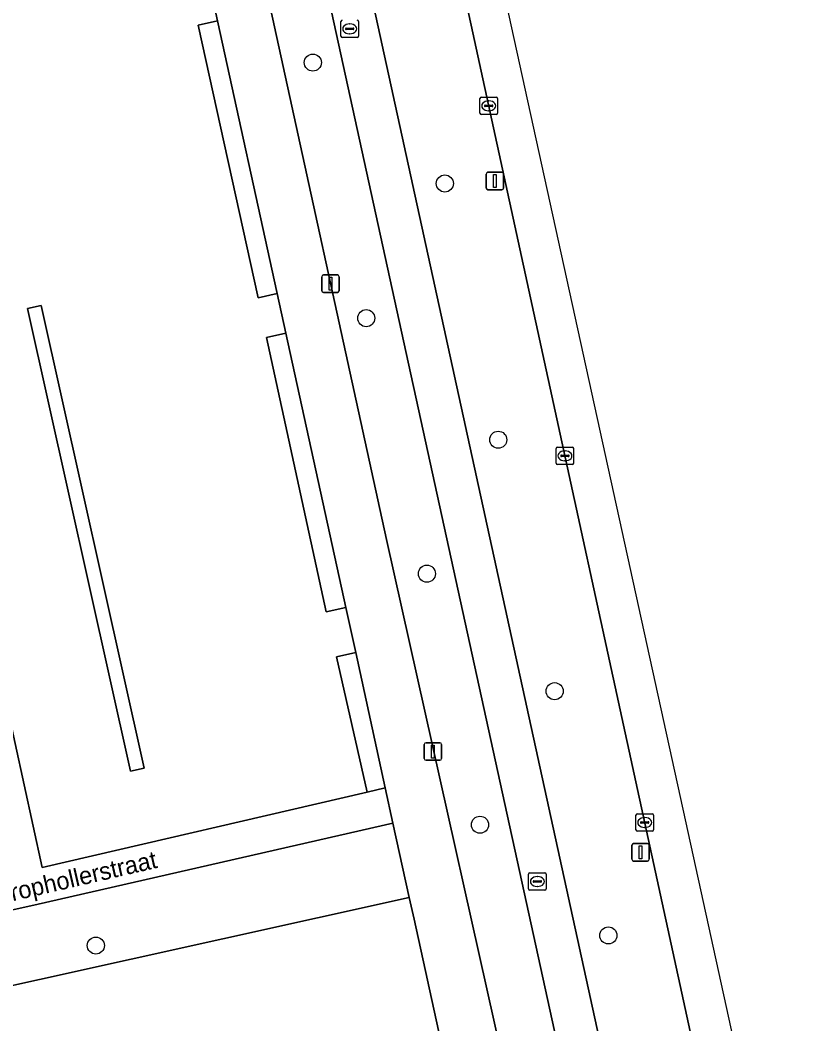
# Model space of a CAD drawing. Extents: x 160030 to 160839, y 385325 to 386450.
# Drawn here: x 160671.2 to 160716, y 385939 to 385996.4 of the extents above; entities that cross this region are included whole.
import ezdxf

# ---------------------------------------------------------------- set-up
doc = ezdxf.new("R2010")
doc.units = 0
for name, color, linetype in [('IMGEO_Berm_groen', 7, 'Continuous'), ('IMGEO_Boom', 7, 'Continuous'), ('IMGEO_Erf', 7, 'Continuous'), ('IMGEO_Fietspad_gesloten', 7, 'Continuous'), ('IMGEO_Groenvoorziening', 7, 'Continuous'), ('IMGEO_Haag', 7, 'Continuous'), ('IMGEO_Kolk', 7, 'Continuous'), ('IMGEO_Lichtmast', 7, 'Continuous'), ('IMGEO_Openbare_ruimte_label', 7, 'Continuous'), ('IMGEO_Rijbaan_lokaal_gesloten', 7, 'Continuous'), ('IMGEO_Rioolput', 7, 'Continuous'), ('IMGEO_Voetpad_open', 7, 'Continuous')]:
    doc.layers.add(name, color=color, linetype=linetype)

msp = doc.modelspace()

# ---------------------------------------------------------------- linework, layer by layer
at = {"layer": 'IMGEO_Berm_groen'}
for points in [[(160693.684, 386011.498), (160678.67, 386079.922), (160673.641, 386078.745), (160707.349, 385924.464), (160709.712, 385913.36), (160714.776, 385914.46), (160713.676, 385919.621)], [(160671.3, 386078.035), (160668.056, 386077.361), (160674.536, 386048.012), (160683.06, 386008.523), (160684.923, 386000), (160692.191, 385966.744), (160700.54, 385929.272), (160704.145, 385912.077), (160704.708, 385912.13), (160707.366, 385912.745), (160705.016, 385923.921)]]:
    msp.add_lwpolyline(points, close=True, dxfattribs=at)
at = {"layer": 'IMGEO_Boom'}
for centre in [(160687.972, 385994.009), (160695.52, 385987.095), (160691.025, 385979.398), (160698.572, 385972.447), (160694.493, 385964.789), (160701.794, 385958.07), (160697.528, 385950.437), (160704.865, 385944.108), (160675.569, 385943.529)]:
    msp.add_circle(centre, 0.489, dxfattribs=at)
at = {"layer": 'IMGEO_Erf'}
msp.add_lwpolyline([(160701.937, 385907.709), (160701.743, 385908.514), (160693.757, 385945.035), (160693.486, 385946.272), (160656.447, 385938.068), (160656.648, 385937.155), (160665.001, 385899.215)], dxfattribs=at)
at = {"layer": 'IMGEO_Fietspad_gesloten'}
for points in [[(160645.016, 386198.179), (160645.338, 386196.693), (160654.791, 386153.384), (160655.299, 386151.025), (160656.922, 386143.72), (160657.315, 386141.904), (160670.975, 386079.501), (160671.3, 386078.035), (160705.016, 385923.921), (160707.366, 385912.745), (160707.429, 385912.447), (160708.993, 385905.624)], [(160711.149, 385906.772), (160709.712, 385913.36), (160707.349, 385924.464), (160673.641, 386078.745), (160673.309, 386080.237), (160667.828, 386105.398), (160661.295, 386135.32)]]:
    msp.add_lwpolyline(points, dxfattribs=at)
at = {"layer": 'IMGEO_Groenvoorziening'}
msp.add_lwpolyline([(160661.171, 386000), (160672.507, 385947.988), (160691.083, 385952.3), (160689.328, 385960.039), (160690.421, 385960.286), (160689.86, 385962.856), (160688.735, 385962.611), (160685.321, 385978.296), (160686.433, 385978.538), (160685.937, 385980.805), (160684.847, 385980.566), (160681.418, 385996.154), (160682.53, 385996.398), (160682.082, 385998.45)], dxfattribs=at)
for points in [[(160682.53, 385996.398), (160681.418, 385996.154), (160684.847, 385980.566), (160685.937, 385980.805)], [(160677.541, 385953.5), (160671.658, 385979.947), (160672.439, 385980.121), (160678.322, 385953.674)], [(160671.658, 385979.947), (160677.541, 385953.5), (160678.322, 385953.674), (160672.439, 385980.121)], [(160686.433, 385978.538), (160685.321, 385978.296), (160688.735, 385962.611), (160689.86, 385962.856)], [(160690.421, 385960.286), (160689.328, 385960.039), (160691.083, 385952.3), (160692.114, 385952.539)], [(160693.486, 385946.272), (160692.555, 385950.524), (160672.267, 385945.898), (160655.55, 385942.151), (160656.447, 385938.068)]]:
    msp.add_lwpolyline(points, close=True, dxfattribs=at)
at = {"layer": 'IMGEO_Haag'}
for points in [[(160682.53, 385996.398), (160681.418, 385996.154), (160684.847, 385980.566), (160685.937, 385980.805)], [(160671.658, 385979.947), (160677.541, 385953.5), (160678.322, 385953.674), (160672.439, 385980.121)], [(160686.433, 385978.538), (160685.321, 385978.296), (160688.735, 385962.611), (160689.86, 385962.856)], [(160690.421, 385960.286), (160689.328, 385960.039), (160691.083, 385952.3), (160692.114, 385952.539)]]:
    msp.add_lwpolyline(points, close=True, dxfattribs=at)
at = {"layer": 'IMGEO_Kolk'}
for p, q in [((160697.526, 385991.112), (160697.526, 385991.964)), ((160697.601, 385992.038), (160698.453, 385992.038)), ((160697.785, 385991.532), (160697.785, 385991.544)), ((160697.828, 385991.581), (160698.226, 385991.581)), ((160698.014, 385991.818), (160698.039, 385991.818)), ((160698.269, 385991.544), (160698.269, 385991.532)), ((160698.527, 385991.964), (160698.527, 385991.112)), ((160698.453, 385991.038), (160697.601, 385991.038)), ((160698.223, 385991.495), (160697.825, 385991.495)), ((160698.037, 385991.258), (160698.012, 385991.258)), ((160701.956, 385972.026), (160702.808, 385972.026)), ((160701.881, 385971.1), (160701.881, 385971.952)), ((160702.14, 385971.52), (160702.14, 385971.532)), ((160702.578, 385971.483), (160702.18, 385971.483)), ((160702.183, 385971.569), (160702.581, 385971.569)), ((160702.369, 385971.806), (160702.394, 385971.806)), ((160702.624, 385971.532), (160702.624, 385971.52)), ((160702.882, 385971.952), (160702.882, 385971.1)), ((160702.808, 385971.026), (160701.956, 385971.026)), ((160702.392, 385971.246), (160702.367, 385971.246)), ((160706.442, 385950.137), (160706.442, 385950.989)), ((160706.517, 385951.063), (160707.369, 385951.063)), ((160706.93, 385950.843), (160706.955, 385950.843)), ((160707.443, 385950.989), (160707.443, 385950.137)), ((160706.701, 385950.557), (160706.701, 385950.569)), ((160707.139, 385950.52), (160706.741, 385950.52)), ((160706.744, 385950.606), (160707.142, 385950.606)), ((160706.953, 385950.283), (160706.928, 385950.283)), ((160707.185, 385950.569), (160707.185, 385950.557)), ((160707.369, 385950.063), (160706.517, 385950.063))]:
    msp.add_line(p, q, dxfattribs=at)
for points in [[(160697.526, 385991.112), (160697.526, 385991.964)], [(160697.601, 385992.038), (160698.453, 385992.038)], [(160698.527, 385991.964), (160698.527, 385991.112)], [(160698.453, 385991.038), (160697.601, 385991.038)], [(160701.956, 385972.026), (160702.808, 385972.026)], [(160701.881, 385971.1), (160701.881, 385971.952)], [(160702.882, 385971.952), (160702.882, 385971.1)], [(160702.808, 385971.026), (160701.956, 385971.026)], [(160706.442, 385950.137), (160706.442, 385950.989)], [(160706.517, 385951.063), (160707.369, 385951.063)], [(160707.443, 385950.989), (160707.443, 385950.137)], [(160707.369, 385950.063), (160706.517, 385950.063)]]:
    msp.add_lwpolyline(points, dxfattribs=at)
for centre, radius, start, end in [((160697.603, 385991.962), 0.0765, 91.55205, 178.44795), ((160697.603, 385991.962), 0.0765, 91.55205, 178.44795), ((160697.825, 385991.541), 0.0403, 85.87752, 175.75265), ((160697.822, 385991.531), 0.0366, 178.93798, 274.71019), ((160698.226, 385991.538), 0.043, 264.86636, 352.45326), ((160698.23, 385991.543), 0.0386, 1.73085, 96.63898), ((160698.451, 385991.962), 0.0765, 1.55205, 88.44795), ((160698.451, 385991.962), 0.0765, 1.55205, 88.44795), ((160697.603, 385991.114), 0.0765, 181.55205, 268.44795), ((160697.603, 385991.114), 0.0765, 181.55205, 268.44795), ((160698.451, 385991.114), 0.0765, 271.55205, 358.44795), ((160698.451, 385991.114), 0.0765, 271.55205, 358.44795), ((160701.958, 385971.95), 0.0765, 91.55205, 178.44795), ((160701.958, 385971.95), 0.0765, 91.55205, 178.44795), ((160702.806, 385971.95), 0.0765, 1.55205, 88.44795), ((160702.806, 385971.95), 0.0765, 1.55205, 88.44795), ((160702.18, 385971.529), 0.0403, 85.87752, 175.75265), ((160702.177, 385971.519), 0.0366, 178.93798, 274.71019), ((160702.581, 385971.526), 0.043, 264.86636, 352.45326), ((160702.585, 385971.531), 0.0386, 1.73085, 96.63898), ((160701.958, 385971.102), 0.0765, 181.55205, 268.44795), ((160701.958, 385971.102), 0.0765, 181.55205, 268.44795), ((160702.806, 385971.102), 0.0765, 271.55205, 358.44795), ((160702.806, 385971.102), 0.0765, 271.55205, 358.44795), ((160706.519, 385950.987), 0.0765, 91.55205, 178.44795), ((160706.519, 385950.987), 0.0765, 91.55205, 178.44795), ((160707.367, 385950.987), 0.0765, 1.55205, 88.44795), ((160707.367, 385950.987), 0.0765, 1.55205, 88.44795), ((160706.741, 385950.566), 0.0403, 85.87752, 175.75265), ((160706.738, 385950.556), 0.0366, 178.93798, 274.71019), ((160707.142, 385950.563), 0.043, 264.86636, 352.45326), ((160707.146, 385950.568), 0.0386, 1.73085, 96.63898), ((160706.519, 385950.139), 0.0765, 181.55205, 268.44795), ((160706.519, 385950.139), 0.0765, 181.55205, 268.44795), ((160707.367, 385950.139), 0.0765, 271.55205, 358.44795), ((160707.367, 385950.139), 0.0765, 271.55205, 358.44795)]:
    msp.add_arc(centre, radius, start, end, dxfattribs=at)
for centre, major_axis, ratio, start_param, end_param in [((160698.013, 385991.538), (-0.387, 0.002), 0.722429, 4.712389, 7.853982), ((160698.038, 385991.538), (-0.39, 0.002), 0.717154, 1.570796, 4.712389), ((160702.368, 385971.526), (-0.387, 0.002), 0.722429, 4.712389, 7.853982), ((160702.393, 385971.526), (-0.39, 0.002), 0.717154, 1.570796, 4.712389), ((160706.929, 385950.563), (-0.387, 0.002), 0.722429, 4.712389, 7.853982), ((160706.954, 385950.563), (-0.39, 0.002), 0.717154, 1.570796, 4.712389)]:
    msp.add_ellipse(centre, major_axis=major_axis, ratio=ratio, start_param=start_param, end_param=end_param, dxfattribs=at)
at = {"layer": 'IMGEO_Lichtmast'}
for p, q in [((160697.885, 385986.839), (160697.885, 385987.639)), ((160697.885, 385987.639), (160697.885, 385986.839)), ((160697.985, 385987.739), (160698.775, 385987.739)), ((160698.775, 385987.739), (160697.985, 385987.739)), ((160698.875, 385987.639), (160698.875, 385986.839)), ((160698.875, 385986.839), (160698.875, 385987.639)), ((160698.775, 385986.739), (160697.985, 385986.739)), ((160697.985, 385986.739), (160698.775, 385986.739)), ((160688.485, 385980.97), (160688.485, 385981.77)), ((160688.485, 385981.77), (160688.485, 385980.97)), ((160688.585, 385981.87), (160689.375, 385981.87)), ((160689.375, 385981.87), (160688.585, 385981.87)), ((160689.475, 385981.77), (160689.475, 385980.97)), ((160689.475, 385980.97), (160689.475, 385981.77)), ((160689.375, 385980.87), (160688.585, 385980.87)), ((160688.585, 385980.87), (160689.375, 385980.87)), ((160694.344, 385954.22), (160694.344, 385955.02)), ((160694.344, 385955.02), (160694.344, 385954.22)), ((160694.444, 385955.12), (160695.234, 385955.12)), ((160695.234, 385955.12), (160694.444, 385955.12)), ((160695.334, 385955.02), (160695.334, 385954.22)), ((160695.334, 385954.22), (160695.334, 385955.02)), ((160695.234, 385954.12), (160694.444, 385954.12)), ((160694.444, 385954.12), (160695.234, 385954.12)), ((160706.21, 385948.459), (160706.21, 385949.259)), ((160706.21, 385949.259), (160706.21, 385948.459)), ((160706.31, 385949.359), (160707.1, 385949.359)), ((160707.1, 385949.359), (160706.31, 385949.359)), ((160707.2, 385949.259), (160707.2, 385948.459)), ((160707.2, 385948.459), (160707.2, 385949.259)), ((160707.1, 385948.359), (160706.31, 385948.359)), ((160706.31, 385948.359), (160707.1, 385948.359))]:
    msp.add_line(p, q, dxfattribs=at)
for points in [[(160698.305, 385987.614), (160698.455, 385987.614), (160698.455, 385986.864), (160698.305, 385986.864), (160698.305, 385987.614)], [(160688.905, 385981.745), (160689.055, 385981.745), (160689.055, 385980.995), (160688.905, 385980.995), (160688.905, 385981.745)], [(160694.764, 385954.995), (160694.914, 385954.995), (160694.914, 385954.245), (160694.764, 385954.245), (160694.764, 385954.995)], [(160706.63, 385949.234), (160706.78, 385949.234), (160706.78, 385948.484), (160706.63, 385948.484), (160706.63, 385949.234)]]:
    msp.add_lwpolyline(points, dxfattribs=at)
for centre, start, end in [((160697.985, 385987.639), 90, 180), ((160697.985, 385987.639), 90, 180), ((160698.775, 385987.639), 0, 90), ((160698.775, 385987.639), 360, 90), ((160697.985, 385986.839), 180, 270), ((160697.985, 385986.839), 180, 270), ((160698.775, 385986.839), 270, 0), ((160698.775, 385986.839), 270, 0), ((160688.585, 385981.77), 90, 180), ((160688.585, 385981.77), 90, 180), ((160689.375, 385981.77), 0, 90), ((160689.375, 385981.77), 360, 90), ((160688.585, 385980.97), 180, 270), ((160688.585, 385980.97), 180, 270), ((160689.375, 385980.97), 270, 0), ((160689.375, 385980.97), 270, 0), ((160694.444, 385955.02), 90, 180), ((160694.444, 385955.02), 90, 180), ((160695.234, 385955.02), 0, 90), ((160695.234, 385955.02), 360, 90), ((160694.444, 385954.22), 180, 270), ((160694.444, 385954.22), 180, 270), ((160695.234, 385954.22), 270, 0), ((160695.234, 385954.22), 270, 0), ((160706.31, 385949.259), 90, 180), ((160706.31, 385949.259), 90, 180), ((160707.1, 385949.259), 0, 90), ((160707.1, 385949.259), 360, 90), ((160706.31, 385948.459), 180, 270), ((160706.31, 385948.459), 180, 270), ((160707.1, 385948.459), 270, 0), ((160707.1, 385948.459), 270, 0)]:
    msp.add_arc(centre, 0.1, start, end, dxfattribs=at)
at = {"layer": 'IMGEO_Rijbaan_lokaal_gesloten'}
for points in [[(160715.986, 385920.097), (160709.137, 385951.327), (160667.311, 386142.022), (160666.177, 386147.12), (160627.151, 386322.494), (160619.632, 386342.829), (160602.223, 386374.893), (160583.152, 386408.014), (160562.767, 386437.281), (160552.093, 386430.607)], [(160627.509, 386314.693), (160652.533, 386199.784), (160662.224, 386155.286), (160662.748, 386152.932), (160663.714, 386148.272), (160665.027, 386142.388), (160665.575, 386139.892), (160666.317, 386136.513), (160666.726, 386134.54), (160671.752, 386111.328), (160678.371, 386081.393), (160678.67, 386079.922), (160693.684, 386011.498), (160713.676, 385919.621), (160715.986, 385920.097)]]:
    msp.add_lwpolyline(points, dxfattribs=at)
at = {"layer": 'IMGEO_Rioolput'}
for p, q in [((160689.579, 385995.514), (160689.579, 385996.366)), ((160690.067, 385996.22), (160690.092, 385996.22)), ((160690.58, 385996.366), (160690.58, 385995.514)), ((160689.838, 385995.934), (160689.838, 385995.946)), ((160690.276, 385995.897), (160689.878, 385995.897)), ((160689.881, 385995.983), (160690.279, 385995.983)), ((160690.09, 385995.66), (160690.065, 385995.66)), ((160690.322, 385995.946), (160690.322, 385995.934)), ((160690.506, 385995.44), (160689.654, 385995.44)), ((160700.306, 385946.764), (160700.306, 385947.616)), ((160700.381, 385947.69), (160701.233, 385947.69)), ((160700.794, 385947.47), (160700.819, 385947.47)), ((160701.307, 385947.616), (160701.307, 385946.764)), ((160700.565, 385947.184), (160700.565, 385947.196)), ((160701.003, 385947.147), (160700.605, 385947.147)), ((160700.608, 385947.233), (160701.006, 385947.233)), ((160700.817, 385946.91), (160700.792, 385946.91)), ((160701.049, 385947.196), (160701.049, 385947.184)), ((160701.233, 385946.69), (160700.381, 385946.69))]:
    msp.add_line(p, q, dxfattribs=at)
for points in [[(160689.579, 385995.514), (160689.579, 385996.366)], [(160690.58, 385996.366), (160690.58, 385995.514)], [(160690.506, 385995.44), (160689.654, 385995.44)], [(160700.306, 385946.764), (160700.306, 385947.616)], [(160700.381, 385947.69), (160701.233, 385947.69)], [(160701.307, 385947.616), (160701.307, 385946.764)], [(160701.233, 385946.69), (160700.381, 385946.69)]]:
    msp.add_lwpolyline(points, dxfattribs=at)
for centre, radius, start, end in [((160689.656, 385996.364), 0.0765, 91.55205, 178.44795), ((160689.656, 385996.364), 0.0765, 91.55205, 178.44795), ((160690.504, 385996.364), 0.0765, 1.55205, 88.44795), ((160690.504, 385996.364), 0.0765, 1.55205, 88.44795), ((160689.878, 385995.943), 0.0403, 85.87752, 175.75265), ((160689.875, 385995.933), 0.0366, 178.93798, 274.71019), ((160690.279, 385995.94), 0.043, 264.86636, 352.45326), ((160690.283, 385995.945), 0.0386, 1.73085, 96.63898), ((160689.656, 385995.516), 0.0765, 181.55205, 268.44795), ((160689.656, 385995.516), 0.0765, 181.55205, 268.44795), ((160690.504, 385995.516), 0.0765, 271.55205, 358.44795), ((160690.504, 385995.516), 0.0765, 271.55205, 358.44795), ((160700.383, 385947.614), 0.0765, 91.55205, 178.44795), ((160700.383, 385947.614), 0.0765, 91.55205, 178.44795), ((160701.231, 385947.614), 0.0765, 1.55205, 88.44795), ((160701.231, 385947.614), 0.0765, 1.55205, 88.44795), ((160700.383, 385946.766), 0.0765, 181.55205, 268.44795), ((160700.383, 385946.766), 0.0765, 181.55205, 268.44795), ((160700.605, 385947.193), 0.0403, 85.87752, 175.75265), ((160700.602, 385947.183), 0.0366, 178.93798, 274.71019), ((160701.006, 385947.19), 0.043, 264.86636, 352.45326), ((160701.01, 385947.195), 0.0386, 1.73085, 96.63898), ((160701.231, 385946.766), 0.0765, 271.55205, 358.44795), ((160701.231, 385946.766), 0.0765, 271.55205, 358.44795)]:
    msp.add_arc(centre, radius, start, end, dxfattribs=at)
for centre, major_axis, ratio, start_param, end_param in [((160690.066, 385995.94), (-0.387, 0.002), 0.722429, 4.712389, 7.853982), ((160690.091, 385995.94), (-0.39, 0.002), 0.717154, 1.570796, 4.712389), ((160700.793, 385947.19), (-0.387, 0.002), 0.722429, 4.712389, 7.853982), ((160700.818, 385947.19), (-0.39, 0.002), 0.717154, 1.570796, 4.712389)]:
    msp.add_ellipse(centre, major_axis=major_axis, ratio=ratio, start_param=start_param, end_param=end_param, dxfattribs=at)
at = {"layer": 'IMGEO_Voetpad_open'}
for points in [[(160708.993, 385905.624), (160707.429, 385912.447), (160707.366, 385912.745), (160704.708, 385912.13), (160704.145, 385912.077), (160700.54, 385929.272), (160692.191, 385966.744), (160684.923, 386000), (160683.06, 386008.523), (160674.536, 386048.012)], [(160655.55, 385942.151), (160672.267, 385945.898), (160692.555, 385950.524), (160692.114, 385952.539), (160691.083, 385952.3), (160672.507, 385947.988), (160661.171, 386000)], [(160682.082, 385998.45), (160682.53, 385996.398), (160685.937, 385980.805), (160686.433, 385978.538), (160689.86, 385962.856), (160690.421, 385960.286), (160692.114, 385952.539), (160692.555, 385950.524), (160693.486, 385946.272), (160693.757, 385945.035), (160701.743, 385908.514), (160701.937, 385907.709), (160702.992, 385903.379), (160708.656, 385904.992)]]:
    msp.add_lwpolyline(points, dxfattribs=at)

# ---------------------------------------------------------------- texts
at = {"layer": 'IMGEO_Openbare_ruimte_label'}
msp.add_text('Krophollerstraat', height=1, rotation=12.99462, dxfattribs=at).set_placement((160669.94, 385945.861))

doc.saveas('drawing.dxf')
